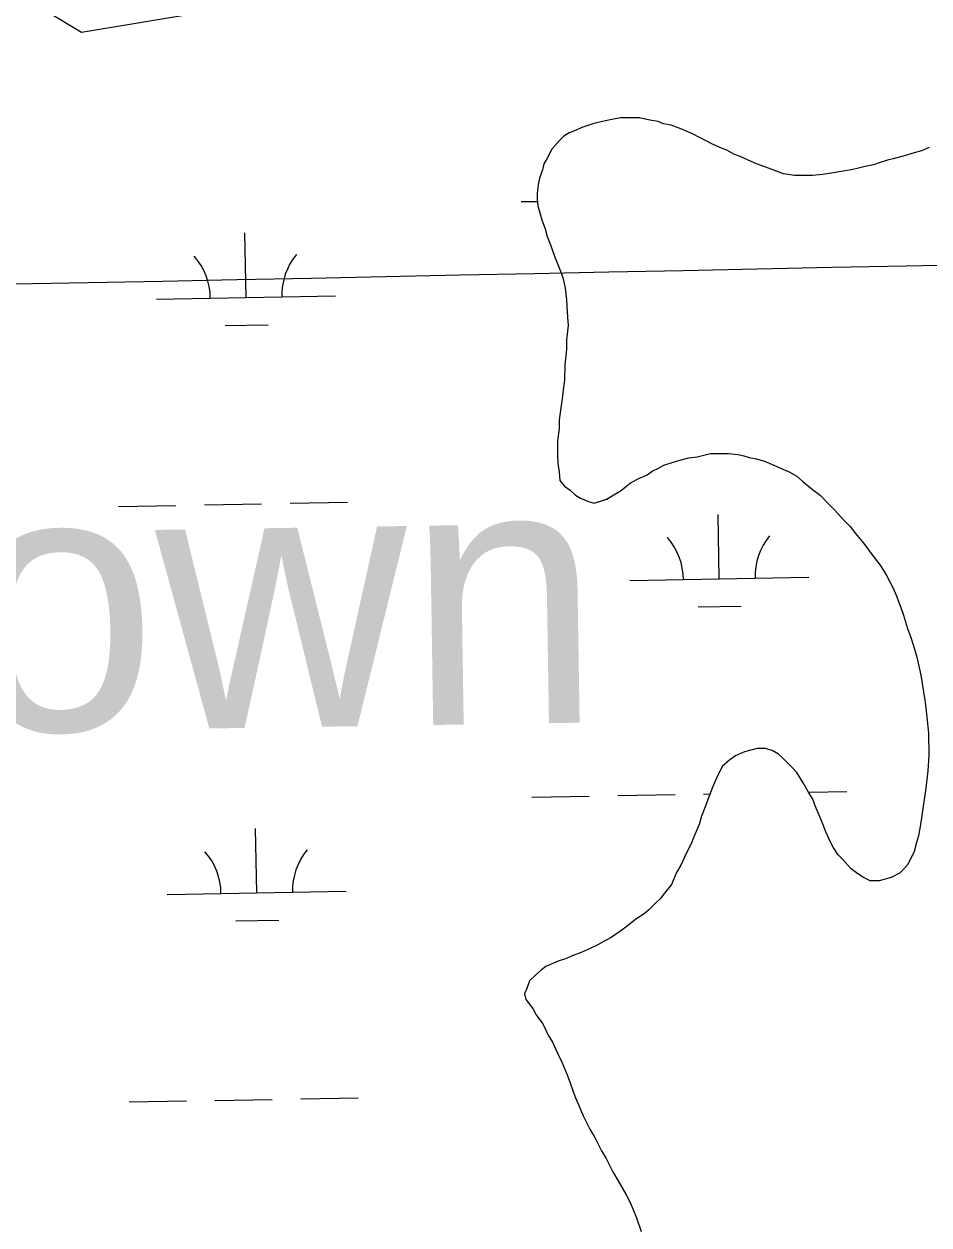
# Model space of a CAD drawing. Extents: x 3914892 to 3953151, y 242587 to 268572.
# Drawn here: x 3944480 to 3944986, y 254004 to 254674 of the extents above; entities that cross this region are included whole.
import ezdxf

# ---------------------------------------------------------------- set-up
doc = ezdxf.new("R2010")
doc.units = 0
for name, color, linetype in [('V-GRID-MAJR', 7, 'Continuous'), ('V-SITE-VEGE', 7, 'Continuous'), ('V-TOPO-GNAM-IDEN', 7, 'Continuous'), ('V-TOPO-SHOR', 7, 'Continuous'), ('V-WETL-SWMP', 7, 'Continuous')]:
    doc.layers.add(name, color=color, linetype=linetype)

msp = doc.modelspace()

# ---------------------------------------------------------------- linework, layer by layer
at = {"layer": 'V-GRID-MAJR'}
msp.add_spline([(3919048.168, 254080.336), (3924366.077, 254173.55000000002), (3929683.974, 254267.537), (3935001.8570000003, 254362.298), (3940319.725, 254457.832), (3945637.58, 254554.14), (3950955.421, 254651.22100000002), (3950955.4220000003, 254651.22100000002)], degree=3, dxfattribs=at)
at = {"layer": 'V-SITE-VEGE'}
msp.add_lwpolyline([(3944674.400678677, 255063.80139045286), (3944604.8895138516, 255098.5569728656), (3944500.6227666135, 255075.38658459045), (3944489.037572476, 254924.77906080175), (3944477.452378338, 254866.85309011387), (3944407.941213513, 254843.68270183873), (3944384.770825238, 254785.75673115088), (3944454.2819900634, 254704.66037218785), (3944512.207960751, 254669.90478977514), (3944581.719125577, 254681.4899839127), (3944651.230290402, 254716.24556632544), (3944662.8154845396, 254797.34192528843), (3944651.230290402, 254866.85309011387), (3944616.4747079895, 254936.3642549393), (3944732.326649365, 254982.7050314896), (3944732.326649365, 255029.04580804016)], close=True, dxfattribs=at)
at = {"layer": 'V-TOPO-SHOR'}
for points in [[(3944985.7060000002, 254605.546), (3944981.426, 254603.668), (3944975.99, 254602.19400000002), (3944972.494, 254601.08000000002), (3944965.507, 254599.238), (3944962.4020000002, 254598.505), (3944957.739, 254597.02000000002), (3944954.63, 254595.902), (3944949.973, 254594.802), (3944946.8680000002, 254594.071), (3944942.211, 254592.97100000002), (3944937.558, 254592.261), (3944930.967, 254591.188), (3944926.3140000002, 254590.475), (3944920.504, 254589.78100000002), (3944914.315, 254589.863), (3944910.446, 254589.91400000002), (3944904.267, 254590.77000000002), (3944898.879, 254592.777), (3944893.876, 254594.778), (3944889.256, 254596.388), (3944886.1750000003, 254597.58800000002), (3944880.023, 254600.377), (3944876.9450000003, 254601.579), (3944872.72, 254603.957), (3944869.642, 254605.159), (3944865.026, 254607.15600000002), (3944860.416, 254609.538), (3944857.342, 254611.127), (3944853.5, 254613.112), (3944846.96, 254615.907), (3944841.572, 254617.912), (3944837.326, 254618.744), (3944834.2460000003, 254619.946), (3944829.616, 254620.78100000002), (3944823.83, 254622.018), (3944818.413, 254622.092), (3944813.3850000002, 254622.158), (3944808.341, 254621.064), (3944804.8510000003, 254620.337), (3944798.255, 254618.87900000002), (3944791.648, 254616.644), (3944788.5330000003, 254615.139), (3944784.646, 254613.644), (3944781.525, 254611.75), (3944779.174, 254609.46), (3944774.85, 254604.489), (3944772.071, 254599.109), (3944770.488, 254596.422), (3944769.669, 254592.951), (3944768.059, 254588.331), (3944767.24, 254584.859), (3944766.785, 254579.83800000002), (3944766.742, 254576.74300000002), (3944767.078, 254572.86800000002), (3944769.296, 254565.102), (3944771.164, 254560.048), (3944772.268, 254555.778), (3944774.14, 254551.11000000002), (3944776.378, 254544.891), (3944778.25, 254540.223), (3944780.122, 254535.556), (3944781.236, 254532.06), (3944782.329, 254527.016), (3944783.0160000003, 254520.429), (3944783.356, 254516.94400000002), (3944783.659, 254510.75), (3944783.984, 254506.104), (3944783.102, 254497.991), (3944783.0300000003, 254492.576), (3944782.143, 254484.075), (3944782.0300000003, 254475.568), (3944781.185, 254470.161), (3944780.73, 254465.139), (3944779.8880000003, 254460.122), (3944779.024, 254453.169), (3944778.961, 254448.526), (3944778.094, 254441.575), (3944777.992, 254433.84), (3944778.315, 254429.193), (3944779.024, 254424.155), (3944779.348, 254419.508), (3944782.014, 254416.377), (3944785.078, 254414.013), (3944788.136, 254411.267), (3944790.823, 254409.682), (3944795.4390000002, 254407.687), (3944798.523, 254406.872), (3944805.517, 254409.1), (3944808.636, 254410.992), (3944813.3140000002, 254413.638), (3944815.6610000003, 254415.541), (3944818.79, 254418.207), (3944823.855, 254420.847), (3944828.1350000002, 254422.725), (3944830.869, 254424.624), (3944834.762, 254426.506)], [(3944834.762, 254426.506), (3944837.49, 254428.015), (3944842.154, 254429.502), (3944847.202, 254430.983), (3944851.472, 254432.085), (3944856.123, 254432.797), (3944863.5, 254434.632), (3944870.074, 254434.546), (3944873.556, 254434.499), (3944878.966, 254434.041), (3944882.051, 254433.225), (3944885.1350000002, 254432.41), (3944888.991, 254431.585), (3944893.6180000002, 254430.362), (3944900.157, 254427.56900000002), (3944904.386, 254425.576), (3944907.464, 254424.374), (3944911.6890000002, 254421.998), (3944915.13, 254418.85700000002), (3944920.488, 254414.529), (3944924.7, 254411.37900000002), (3944929.282, 254406.67500000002), (3944932.714, 254403.149), (3944938.0530000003, 254397.275), (3944941.488, 254393.746), (3944944.531, 254389.837), (3944949.1, 254384.36000000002), (3944951.761, 254380.842), (3944955.562, 254375.763), (3944958.224, 254372.244), (3944961.632, 254366.784), (3944965.406, 254359.77000000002), (3944967.284, 254355.49000000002), (3944969.9, 254348.491), (3944971.3910000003, 254344.215), (3944973.613, 254336.834), (3944975.48, 254331.782), (3944976.965, 254327.119), (3944978.8170000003, 254320.905), (3944981.004, 254310.816), (3944982.4250000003, 254301.51200000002), (3944983.509, 254295.696), (3944984.537, 254285.622), (3944985.211, 254278.264), (3944985.434, 254265.881), (3944984.932, 254257.37600000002), (3944983.623, 254246.17500000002), (3944982.349, 254237.68), (3944981.065, 254228.413), (3944979.806, 254221.079), (3944978.593, 254217.227), (3944977.367, 254212.21300000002), (3944973.789, 254204.912), (3944969.472, 254200.32700000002), (3944964.407, 254197.687), (3944957.804, 254195.84), (3944952.776, 254195.907), (3944948.5470000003, 254197.89800000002), (3944945.098, 254200.265), (3944942.035, 254202.627), (3944937.078, 254208.109), (3944934.789, 254210.46), (3944932.137, 254214.753), (3944930.625, 254217.481), (3944927.9960000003, 254223.318), (3944926.5, 254227.207), (3944924.252, 254232.653), (3944921.9990000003, 254237.711), (3944920.8850000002, 254241.209), (3944918.233, 254245.5), (3944915.2060000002, 254250.568), (3944911.802, 254256.418), (3944909.131, 254259.162), (3944904.169, 254264.257), (3944901.492, 254266.61500000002), (3944898.037, 254268.595), (3944894.185, 254269.805), (3944889.542, 254269.869), (3944882.555, 254268.028), (3944877.4960000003, 254265.77300000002), (3944874.3710000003, 254263.49300000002), (3944870.0640000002, 254259.682), (3944866.881, 254253.149), (3944864.886, 254248.533), (3944862.0810000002, 254241.219), (3944860.878, 254238.139), (3944858.4760000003, 254231.983), (3944857.254, 254227.356), (3944854.458, 254220.817), (3944852.461, 254216.201), (3944850.079, 254211.59100000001), (3944846.893, 254204.669), (3944844.515, 254200.446), (3944841.719, 254193.90600000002), (3944837.785, 254188.93), (3944835.424, 254185.866), (3944832.68, 254183.193), (3944829.151, 254179.761), (3944826.413, 254177.475), (3944821.731, 254174.442), (3944817.037, 254170.635)], [(3944817.037, 254170.635), (3944813.521, 254167.975), (3944808.052, 254164.18), (3944804.546, 254162.291), (3944800.2600000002, 254160.028), (3944796.366, 254158.146), (3944791.308, 254155.891), (3944786.253, 254154.026), (3944783.1380000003, 254152.518), (3944778.475, 254151.034), (3944771.471, 254148.03100000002), (3944769.126, 254146.12900000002), (3944765.995, 254143.462), (3944762.468, 254140.028), (3944760.864, 254135.794), (3944759.662, 254132.714), (3944760.393, 254129.609), (3944764.194, 254124.53), (3944766.083, 254121.022), (3944769.884, 254115.943), (3944772.896, 254109.71300000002), (3944775.166, 254105.814), (3944778.17, 254099.199), (3944780.431, 254094.525), (3944783.431, 254087.521), (3944785.299, 254082.467), (3944787.9080000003, 254075.081), (3944790.1610000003, 254070.02300000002), (3944792.412, 254064.57700000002), (3944796.18, 254057.176), (3944798.826, 254052.498), (3944802.596, 254045.09900000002), (3944805.247, 254040.806), (3944809.017, 254033.407), (3944812.04, 254027.951), (3944816.201, 254020.93), (3944818.841, 254015.866), (3944822.214, 254007.696), (3944824.819, 253999.926)]]:
    msp.add_lwpolyline(points, dxfattribs=at)
at = {"layer": 'V-WETL-SWMP'}
for p, q in [((3944813.386, 254622.15800000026), (3944808.342, 254621.06400000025)), ((3944818.414, 254622.09100000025), (3944813.386, 254622.15800000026)), ((3944823.83, 254622.01800000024), (3944818.414, 254622.09100000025)), ((3944829.616, 254620.78100000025), (3944823.83, 254622.01800000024)), ((3944788.5330000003, 254615.139), (3944784.645, 254613.64300000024)), ((3944791.648, 254616.64500000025), (3944788.5330000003, 254615.139)), ((3944798.255, 254618.87800000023), (3944791.648, 254616.64500000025)), ((3944804.8510000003, 254620.337), (3944798.255, 254618.87800000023)), ((3944808.342, 254621.06400000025), (3944804.8510000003, 254620.337)), ((3944834.247, 254619.94500000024), (3944829.616, 254620.78100000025)), ((3944837.326, 254618.74300000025), (3944834.247, 254619.94500000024)), ((3944841.571, 254617.91300000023), (3944837.326, 254618.74300000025)), ((3944846.96, 254615.907), (3944841.571, 254617.91300000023)), ((3944853.5, 254613.112), (3944846.96, 254615.907)), ((3944779.173, 254609.46000000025), (3944774.8510000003, 254604.489)), ((3944781.524, 254611.75), (3944779.173, 254609.46000000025)), ((3944784.645, 254613.64300000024), (3944781.524, 254611.75)), ((3944857.342, 254611.12600000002), (3944853.5, 254613.112)), ((3944860.415, 254609.53800000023), (3944857.342, 254611.12600000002)), ((3944865.026, 254607.15500000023), (3944860.415, 254609.53800000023)), ((3944774.8510000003, 254604.489), (3944772.071, 254599.11000000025)), ((3944869.642, 254605.15900000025), (3944865.026, 254607.15500000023)), ((3944872.721, 254603.95700000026), (3944869.642, 254605.15900000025)), ((3944876.9450000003, 254601.58000000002), (3944872.721, 254603.957)), ((3944880.024, 254600.378), (3944876.9450000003, 254601.58000000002)), ((3944975.99, 254602.19400000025), (3944972.494, 254601.08000000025)), ((3944981.426, 254603.669), (3944975.99, 254602.19400000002)), ((3944985.707, 254605.546), (3944981.426, 254603.669)), ((3944770.488, 254596.423), (3944769.668, 254592.95200000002)), ((3944772.071, 254599.11000000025), (3944770.488, 254596.423)), ((3944886.176, 254597.58800000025), (3944880.024, 254600.37800000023)), ((3944889.255, 254596.38700000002), (3944886.176, 254597.58800000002)), ((3944893.876, 254594.77700000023), (3944889.255, 254596.38700000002)), ((3944954.629, 254595.90200000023), (3944949.972, 254594.80300000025)), ((3944957.739, 254597.02100000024), (3944954.629, 254595.90200000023)), ((3944962.401, 254598.506), (3944957.739, 254597.02100000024)), ((3944965.506, 254599.238), (3944962.401, 254598.506)), ((3944972.494, 254601.08000000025), (3944965.506, 254599.238)), ((3944768.059, 254588.33100000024), (3944767.239, 254584.86000000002)), ((3944769.668, 254592.95200000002), (3944768.059, 254588.33100000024)), ((3944898.879, 254592.77600000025), (3944893.876, 254594.77700000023)), ((3944904.268, 254590.77000000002), (3944898.879, 254592.77600000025)), ((3944910.446, 254589.91400000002), (3944904.268, 254590.77000000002)), ((3944914.3140000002, 254589.863), (3944910.446, 254589.91400000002)), ((3944920.503, 254589.78), (3944914.3140000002, 254589.863)), ((3944926.315, 254590.47600000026), (3944920.503, 254589.78)), ((3944930.967, 254591.188), (3944926.315, 254590.476)), ((3944937.558, 254592.261), (3944930.967, 254591.188)), ((3944942.21, 254592.972), (3944937.558, 254592.261)), ((3944946.867, 254594.071), (3944942.21, 254592.972)), ((3944949.972, 254594.80300000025), (3944946.867, 254594.071)), ((3944767.239, 254584.86000000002), (3944766.785, 254579.83700000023)), ((3944757.7620335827, 254575.24934044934), (3944766.8584326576, 254575.4120889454)), ((3944766.785, 254579.83700000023), (3944766.7430000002, 254576.74300000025)), ((3944766.7430000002, 254576.74300000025), (3944767.079, 254572.86900000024)), ((3944767.079, 254572.86900000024), (3944769.296, 254565.10300000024)), ((3944769.296, 254565.10300000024), (3944771.163, 254560.04800000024)), ((3944604.102477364, 254521.75001512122), (3944603.458485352, 254557.744254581)), ((3944771.163, 254560.04800000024), (3944772.267, 254555.77800000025)), ((3944772.267, 254555.77800000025), (3944774.139, 254551.111)), ((3944774.139, 254551.111), (3944776.377, 254544.891)), ((3944776.377, 254544.891), (3944778.2490000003, 254540.22400000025)), ((3944778.2490000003, 254540.22400000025), (3944780.1210000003, 254535.556)), ((3944780.1210000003, 254535.556), (3944781.235, 254532.06)), ((3944781.235, 254532.06), (3944782.329, 254527.016)), ((3944554.1104781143, 254520.8555817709), (3944654.094476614, 254522.6444484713)), ((3944782.329, 254527.016), (3944783.015, 254520.43000000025)), ((3944783.015, 254520.43000000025), (3944783.355, 254516.94400000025)), ((3944783.355, 254516.94400000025), (3944783.659, 254510.75000000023)), ((3944783.659, 254510.75000000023), (3944783.984, 254506.103)), ((3944592.3804375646, 254506.1068203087), (3944616.3765972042, 254506.5361483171)), ((3944783.984, 254506.103), (3944783.102, 254497.99100000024)), ((3944783.102, 254497.99100000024), (3944783.0300000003, 254492.576)), ((3944783.0300000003, 254492.576), (3944782.143, 254484.076)), ((3944782.143, 254484.076), (3944782.0300000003, 254475.567)), ((3944782.0300000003, 254475.567), (3944781.184, 254470.162)), ((3944781.184, 254470.162), (3944780.73, 254465.139)), ((3944780.73, 254465.139), (3944779.889, 254460.121)), ((3944779.889, 254460.121), (3944779.023, 254453.16900000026)), ((3944778.961, 254448.527), (3944778.095, 254441.57500000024)), ((3944779.023, 254453.16900000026), (3944778.961, 254448.527)), ((3944778.095, 254441.57500000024), (3944777.991, 254433.839)), ((3944856.1240000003, 254432.797), (3944863.4990000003, 254434.633)), ((3944863.4990000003, 254434.633), (3944870.075, 254434.546)), ((3944870.075, 254434.546), (3944873.556, 254434.499)), ((3944873.556, 254434.499), (3944878.966, 254434.04000000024)), ((3944878.966, 254434.04000000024), (3944882.0500000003, 254433.22500000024)), ((3944777.991, 254433.839), (3944778.316, 254429.19200000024)), ((3944778.316, 254429.19200000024), (3944779.023, 254424.154)), ((3944834.7630000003, 254426.505), (3944837.491, 254428.016)), ((3944837.491, 254428.01600000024), (3944842.153, 254429.50200000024)), ((3944842.153, 254429.502), (3944847.202, 254430.98200000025)), ((3944847.202, 254430.98200000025), (3944851.472, 254432.08500000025)), ((3944851.472, 254432.08500000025), (3944856.1240000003, 254432.79700000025)), ((3944882.0500000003, 254433.22500000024), (3944885.134, 254432.41)), ((3944885.134, 254432.41), (3944888.992, 254431.585)), ((3944888.992, 254431.585), (3944893.6180000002, 254430.363)), ((3944893.6180000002, 254430.363), (3944900.157, 254427.568)), ((3944900.157, 254427.568), (3944904.386, 254425.57700000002)), ((3944779.023, 254424.154), (3944779.348, 254419.50700000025)), ((3944818.791, 254418.207), (3944823.855, 254420.84800000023)), ((3944823.855, 254420.84800000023), (3944828.136, 254422.72500000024)), ((3944828.136, 254422.72500000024), (3944830.869, 254424.62300000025)), ((3944830.869, 254424.62300000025), (3944834.7630000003, 254426.50500000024)), ((3944904.386, 254425.57700000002), (3944907.465, 254424.375)), ((3944907.465, 254424.375), (3944911.6890000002, 254421.998)), ((3944911.6890000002, 254421.998), (3944915.129, 254418.85700000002)), ((3944779.348, 254419.50700000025), (3944782.014, 254416.37600000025)), ((3944782.014, 254416.37600000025), (3944785.077, 254414.014)), ((3944785.077, 254414.014), (3944788.136, 254411.26600000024)), ((3944813.3140000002, 254413.638), (3944815.66, 254415.54100000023)), ((3944815.66, 254415.54100000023), (3944818.791, 254418.207)), ((3944915.129, 254418.85700000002), (3944920.487, 254414.53000000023)), ((3944920.487, 254414.53000000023), (3944924.701, 254411.37900000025)), ((3944628.755786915, 254406.74062673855), (3944660.7506664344, 254407.31306408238)), ((3944788.136, 254411.26600000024), (3944790.823, 254409.682)), ((3944790.823, 254409.682), (3944795.438, 254407.68600000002)), ((3944795.438, 254407.68600000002), (3944798.523, 254406.872)), ((3944798.523, 254406.87200000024), (3944805.5160000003, 254409.09900000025)), ((3944805.5160000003, 254409.09900000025), (3944808.636, 254410.99200000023)), ((3944808.636, 254410.99200000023), (3944813.3140000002, 254413.638)), ((3944924.701, 254411.37900000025), (3944929.281, 254406.67500000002)), ((3944532.771148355, 254405.02331470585), (3944564.7660278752, 254405.59575204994)), ((3944580.7634676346, 254405.88197072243), (3944612.7583471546, 254406.4544080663)), ((3944868.392139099, 254364.59065701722), (3944867.748147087, 254400.58489647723)), ((3944929.281, 254406.67500000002), (3944932.715, 254403.14800000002)), ((3944932.715, 254403.14800000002), (3944938.0530000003, 254397.274)), ((3944938.0530000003, 254397.274), (3944941.488, 254393.746)), ((3944941.488, 254393.746), (3944944.531, 254389.837)), ((3944944.531, 254389.837), (3944949.1, 254384.36000000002)), ((3944949.1, 254384.36000000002), (3944951.761, 254380.84200000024)), ((3944951.761, 254380.84200000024), (3944955.562, 254375.76300000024)), ((3944955.562, 254375.76300000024), (3944958.223, 254372.24500000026)), ((3944958.223, 254372.24500000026), (3944961.632, 254366.784)), ((3944818.4001398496, 254363.69622366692), (3944918.384138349, 254365.4850903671)), ((3944961.632, 254366.784), (3944965.407, 254359.77000000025)), ((3944965.407, 254359.77000000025), (3944967.285, 254355.48900000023)), ((3944967.285, 254355.48900000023), (3944969.899, 254348.49100000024)), ((3944856.6700993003, 254348.9474622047), (3944880.66625894, 254349.3767902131)), ((3944969.899, 254348.49100000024), (3944971.39, 254344.21500000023)), ((3944971.39, 254344.21500000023), (3944973.613, 254336.83500000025)), ((3944973.613, 254336.83500000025), (3944975.48, 254331.78100000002)), ((3944975.48, 254331.78100000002), (3944976.965, 254327.11900000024)), ((3944976.965, 254327.11900000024), (3944978.816, 254320.90400000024)), ((3944978.816, 254320.90400000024), (3944981.003, 254310.817)), ((3944981.003, 254310.817), (3944982.426, 254301.513)), ((3944982.426, 254301.513), (3944983.509, 254295.69600000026)), ((3944983.509, 254295.69600000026), (3944984.5360000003, 254285.623)), ((3944984.5360000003, 254285.623), (3944985.211, 254278.264)), ((3944985.211, 254278.264), (3944985.433, 254265.881)), ((3944882.555, 254268.027), (3944877.4960000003, 254265.77300000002)), ((3944889.543, 254269.86800000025), (3944882.555, 254268.027)), ((3944894.185, 254269.80600000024), (3944889.543, 254269.86800000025)), ((3944898.038, 254268.59400000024), (3944894.185, 254269.80600000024)), ((3944901.4930000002, 254266.61400000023), (3944898.038, 254268.59400000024)), ((3944904.17, 254264.25700000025), (3944901.4930000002, 254266.61400000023)), ((3944870.0640000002, 254259.682), (3944866.882, 254253.14800000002)), ((3944874.3710000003, 254263.49300000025), (3944870.0640000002, 254259.682)), ((3944877.4960000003, 254265.77300000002), (3944874.3710000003, 254263.49300000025)), ((3944909.131, 254259.16100000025), (3944904.17, 254264.25700000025)), ((3944985.433, 254265.881), (3944984.933, 254257.377)), ((3944866.882, 254253.14800000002), (3944864.886, 254248.53200000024)), ((3944911.802, 254256.418), (3944909.131, 254259.16100000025)), ((3944915.2060000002, 254250.56900000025), (3944911.802, 254256.418)), ((3944984.933, 254257.377), (3944983.623, 254246.17500000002)), ((3944864.886, 254248.53200000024), (3944862.0810000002, 254241.21900000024)), ((3944918.233, 254245.50000000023), (3944915.2060000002, 254250.56900000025)), ((3944983.623, 254246.17500000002), (3944982.349, 254237.681)), ((3944763.713145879, 254242.6275734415), (3944795.708025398, 254243.20001078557)), ((3944811.7054651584, 254243.48622945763), (3944843.700344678, 254244.05866680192)), ((3944859.6977844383, 254244.34488547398), (3944863.304728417, 254244.40941921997)), ((3944862.0810000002, 254241.21900000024), (3944860.879, 254238.14000000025)), ((3944920.884, 254241.20900000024), (3944918.233, 254245.50000000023)), ((3944918.2988895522, 254245.39334889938), (3944939.684983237, 254245.7759788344)), ((3944921.998, 254237.712), (3944920.884, 254241.20900000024)), ((3944860.879, 254238.14000000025), (3944858.4760000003, 254231.98200000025)), ((3944924.252, 254232.65300000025), (3944921.998, 254237.712)), ((3944926.501, 254227.207), (3944924.252, 254232.65300000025)), ((3944982.349, 254237.681), (3944981.065, 254228.413)), ((3944857.254, 254227.356), (3944854.458, 254220.817)), ((3944858.4760000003, 254231.98200000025), (3944857.254, 254227.356)), ((3944927.9960000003, 254223.31800000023), (3944926.501, 254227.207)), ((3944981.065, 254228.413), (3944979.806, 254221.08000000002)), ((3944610.0535896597, 254189.1282481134), (3944609.409597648, 254225.12248757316)), ((3944854.458, 254220.817), (3944852.4620000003, 254216.20100000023)), ((3944930.626, 254217.48), (3944927.9960000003, 254223.31800000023)), ((3944979.806, 254221.08000000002), (3944978.594, 254217.22700000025)), ((3944852.4620000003, 254216.20100000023), (3944850.08, 254211.59100000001)), ((3944932.137, 254214.752), (3944930.626, 254217.48)), ((3944934.788, 254210.461), (3944932.137, 254214.752)), ((3944978.594, 254217.22700000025), (3944977.367, 254212.214)), ((3944850.08, 254211.59100000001), (3944846.893, 254204.66900000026)), ((3944937.078, 254208.109), (3944934.788, 254210.461)), ((3944942.034, 254202.62700000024), (3944937.078, 254208.109)), ((3944977.367, 254212.214), (3944973.788, 254204.912)), ((3944844.515, 254200.44600000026), (3944841.72, 254193.90600000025)), ((3944846.893, 254204.66900000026), (3944844.515, 254200.44600000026)), ((3944945.098, 254200.26500000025), (3944942.034, 254202.62700000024)), ((3944948.548, 254197.89800000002), (3944945.098, 254200.265)), ((3944969.471, 254200.32700000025), (3944964.407, 254197.68600000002)), ((3944973.788, 254204.912), (3944969.471, 254200.32700000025)), ((3944841.72, 254193.90600000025), (3944837.785, 254188.92900000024)), ((3944952.7770000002, 254195.907), (3944948.548, 254197.89800000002)), ((3944957.805, 254195.84), (3944952.7770000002, 254195.907)), ((3944964.407, 254197.68600000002), (3944957.805, 254195.84)), ((3944560.0615904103, 254188.23381476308), (3944660.0455889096, 254190.02268146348)), ((3944835.423, 254185.86600000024), (3944832.679, 254183.19400000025)), ((3944837.785, 254188.92900000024), (3944835.423, 254185.86600000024)), ((3944829.151, 254179.76), (3944826.413, 254177.47500000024)), ((3944832.679, 254183.19400000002), (3944829.151, 254179.76)), ((3944598.33154986, 254173.48505330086), (3944622.3277094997, 254173.91438130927)), ((3944821.73, 254174.44300000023), (3944817.037, 254170.636)), ((3944826.413, 254177.47500000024), (3944821.73, 254174.44300000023)), ((3944813.52, 254167.97500000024), (3944808.0530000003, 254164.18)), ((3944817.037, 254170.636), (3944813.52, 254167.975)), ((3944800.2600000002, 254160.028), (3944796.366, 254158.146)), ((3944804.546, 254162.29200000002), (3944800.2600000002, 254160.028)), ((3944808.0530000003, 254164.18), (3944804.546, 254162.29200000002)), ((3944783.1380000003, 254152.519), (3944778.4760000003, 254151.03400000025)), ((3944786.253, 254154.02500000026), (3944783.1380000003, 254152.519)), ((3944791.307, 254155.892), (3944786.253, 254154.025)), ((3944796.366, 254158.146), (3944791.307, 254155.892)), ((3944769.126, 254146.12900000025), (3944765.995, 254143.46300000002)), ((3944771.472, 254148.03200000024), (3944769.126, 254146.12900000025)), ((3944778.4760000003, 254151.03400000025), (3944771.472, 254148.03200000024)), ((3944762.468, 254140.028), (3944760.864, 254135.794)), ((3944765.995, 254143.46300000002), (3944762.468, 254140.028)), ((3944760.864, 254135.794), (3944759.662, 254132.715)), ((3944759.662, 254132.715), (3944760.394, 254129.61000000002)), ((3944760.394, 254129.61000000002), (3944764.1950000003, 254124.53)), ((3944764.1950000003, 254124.53), (3944766.083, 254121.02300000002)), ((3944766.083, 254121.02300000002), (3944769.884, 254115.943)), ((3944769.884, 254115.943), (3944772.896, 254109.71300000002)), ((3944772.896, 254109.71300000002), (3944775.165, 254105.81400000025)), ((3944775.165, 254105.81400000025), (3944778.171, 254099.198)), ((3944778.171, 254099.198), (3944780.43, 254094.52500000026)), ((3944780.43, 254094.52500000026), (3944783.432, 254087.522)), ((3944783.432, 254087.522), (3944785.299, 254082.467)), ((3944785.299, 254082.467), (3944787.9080000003, 254075.082)), ((3944538.7222606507, 254072.40154769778), (3944570.717140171, 254072.97398504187)), ((3944586.7145799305, 254073.26020371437), (3944618.70945945, 254073.83264105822)), ((3944634.70689921, 254074.1188597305), (3944666.70177873, 254074.6912970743)), ((3944787.9080000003, 254075.082), (3944790.162, 254070.02300000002)), ((3944790.162, 254070.02300000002), (3944792.4110000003, 254064.57700000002)), ((3944792.4110000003, 254064.57700000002), (3944796.181, 254057.176)), ((3944796.181, 254057.176), (3944798.826, 254052.49800000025)), ((3944798.826, 254052.49800000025), (3944802.596, 254045.09800000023)), ((3944802.596, 254045.09800000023), (3944805.247, 254040.80700000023)), ((3944805.247, 254040.80700000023), (3944809.017, 254033.40600000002)), ((3944809.017, 254033.40600000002), (3944812.039, 254027.95)), ((3944812.039, 254027.95), (3944816.201, 254020.93100000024)), ((3944816.201, 254020.93100000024), (3944818.842, 254015.86600000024)), ((3944818.842, 254015.86600000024), (3944822.215, 254007.69700000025)), ((3944822.215, 254007.69700000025), (3944824.819, 253999.92500000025))]:
    msp.add_line(p, q, dxfattribs=at)
for centre, radius, start, end in [((3944548.8598873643, 254521.23651984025), 35.24628790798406, 0.25317973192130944, 41.79683806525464), ((3944659.3280801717, 254523.2129648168), 35.24628790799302, 140.25317672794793, 181.79683506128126), ((3944813.149549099, 254364.07716173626), 35.24628790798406, 0.25317973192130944, 41.79683806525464), ((3944923.617741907, 254366.0536067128), 35.24628790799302, 140.25317672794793, 181.79683506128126), ((3944665.279192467, 254190.591197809), 35.24628790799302, 140.25317672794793, 181.79683506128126), ((3944554.8109996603, 254188.61475283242), 35.24628790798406, 0.25317973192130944, 41.79683806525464)]:
    msp.add_arc(centre, radius, start, end, dxfattribs=at)

# ---------------------------------------------------------------- texts
at = {"layer": 'V-TOPO-GNAM-IDEN'}
msp.add_text('Pilottown', height=144.999711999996, rotation=0.8953166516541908, dxfattribs=at).set_placement((3944016.3327268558, 254272.12072722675))

doc.saveas('drawing.dxf')
